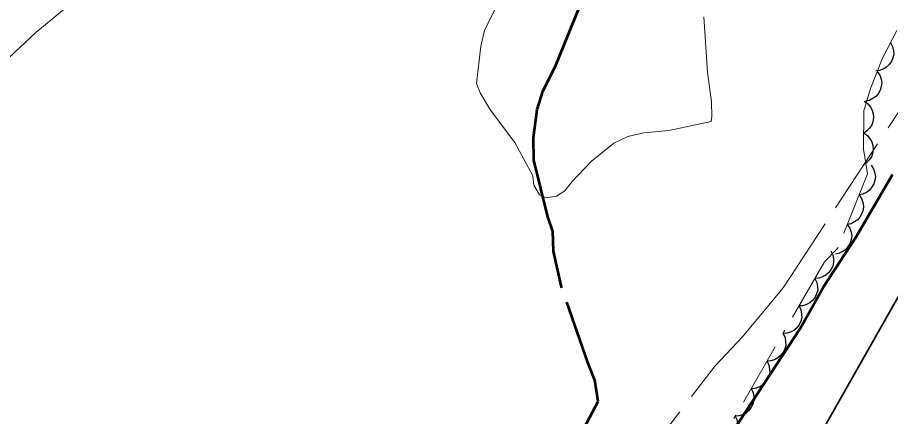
# Model space of a CAD drawing. Extents: x 386081 to 389416, y 5130568 to 5134082.
# Drawn here: x 387934.2 to 388016.4, y 5132300.3 to 5132337.8 of the extents above; entities that cross this region are included whole.
import ezdxf

# ---------------------------------------------------------------- set-up
doc = ezdxf.new("R2010")
doc.units = 0
doc.header["$LTSCALE"] = 1.2
for name, pattern in [('DASH_DOUBLE_DOT', [9.2, 5, -1.2, 0.3, -1.2, 0.3, -1.2]), ('DOT_DASHED', [7.7, 5, -1.2, 0.3, -1.2]), ('LONG_DASHED', [7.5, 6, -1.5])]:
    doc.linetypes.add(name, pattern=pattern)
for name, color, linetype, lineweight in [('1', 7, 'Continuous', 53), ('2', 7, 'Continuous', 13), ('23', 7, 'Continuous', 40), ('4', 7, 'DASH_DOUBLE_DOT', 53), ('44', 7, 'Continuous', 25)]:
    doc.layers.add(name, color=color, linetype=linetype, lineweight=lineweight)

msp = doc.modelspace()

# ---------------------------------------------------------------- linework, layer by layer
at = {"layer": '1'}
msp.add_lwpolyline([(387978.33, 5132259.04), (387979.49, 5132260.88), (387980.56, 5132263.16), (387986.01, 5132273.94), (387987.65, 5132276.34), (387990.22, 5132280.86), (387991.58, 5132283.92), (387993.04, 5132286.16), (387997.78, 5132292.9), (388000.5, 5132297.3), (388007.87, 5132308.59), (388010.07, 5132312.51), (388013.14, 5132317.2), (388016.58, 5132323.08)], dxfattribs=at)
at = {"layer": '2', "linetype": 'LONG_DASHED'}
for points in [[(387980.88, 5132342.16), (387978.16, 5132336.63), (387977.81, 5132335.15), (387977.38, 5132331.65), (387977.73, 5132330.76), (387978.72, 5132329.12), (387981.01, 5132326.08), (387982.71, 5132322.94), (387982.8, 5132322.07), (387983.32, 5132321.17), (387983.94, 5132320.88), (387984.93, 5132321.03), (387985.72, 5132321.54), (387986.39, 5132322.42), (387988.2, 5132324.3), (387990.33, 5132326.01), (387991.65, 5132326.65), (387993.15, 5132326.99), (387995.5, 5132327.21), (387999.48, 5132328.05), (387999.57, 5132328.53), (387999.54, 5132329.92), (387999.15, 5132332.71), (387998.79, 5132337.9)], [(387931.52, 5132332.38), (387935.89, 5132336.43), (387940.54, 5132340.29)], [(387972.19, 5132263.28), (387983.67, 5132282.45), (387988.8, 5132290.41), (387992.15, 5132295.03), (387999.87, 5132305.05), (388002.45, 5132307.79), (388006.28, 5132312.4), (388019.15, 5132332.01)]]:
    msp.add_lwpolyline(points, dxfattribs=at)
at = {"layer": '23', "lineweight": 35}
msp.add_lwpolyline([(388350.66, 5132898.63), (388202.91, 5132638.38), (388174.85, 5132589.18), (388148.16, 5132542.09), (388122.46, 5132497.01), (388036.96, 5132346.4), (388027.91, 5132330.61), (387994.29, 5132271.3), (387943.96, 5132182.8), (387915.65, 5132132.74), (387888.36, 5132084.71), (387863.09, 5132039.98), (387797.42, 5131924.62), (387647.54, 5131660.34), (387567.35, 5131519.3), (387534.84, 5131461.86), (387476.24, 5131358.73)], dxfattribs=at)
at = {"layer": '4'}
msp.add_lwpolyline([(387949.88, 5132226.05), (387949.9, 5132229.12), (387950.28, 5132230.13), (387951.28, 5132231.91), (387952.22, 5132234.94), (387960.8, 5132249.88), (387971.67, 5132270.82), (387982.1, 5132288.93), (387988.85, 5132301.7), (387988.54, 5132303.7), (387987.87, 5132305.38), (387985.36, 5132312.62), (387984.64, 5132315.84), (387984.59, 5132317.7), (387984.12, 5132319.08), (387982.78, 5132324.43), (387982.75, 5132326.54), (387983.1, 5132329.19), (387983.64, 5132330.87), (387984.86, 5132333.36), (387987.13, 5132338.95)], dxfattribs=at)
at = {"layer": '44', "linetype": 'DOT_DASHED', "lineweight": 13}
msp.add_lwpolyline([(388016.99, 5132336.63), (388015.63, 5132334.02), (388014.51, 5132331.16), (388013.89, 5132329.05), (388013.85, 5132325.46), (388014.22, 5132323.12), (388011.41, 5132316.09), (388010.17, 5132314.84), (387996.87, 5132291.9), (387988.31, 5132278.03), (387984.93, 5132273.15), (387981.21, 5132267.13), (387978.48, 5132261.99), (387975.42, 5132255.51), (387966.22, 5132236.76), (387964.36, 5132233.73), (387958.64, 5132223.73)], dxfattribs=at)
at = {"layer": '44'}
for points in [[(388016.39, 5132335.48), (388016.59, 5132335.12), (388016.67, 5132334.72), (388016.69, 5132334.39), (388016.62, 5132334.05), (388016.48, 5132333.7), (388016.24, 5132333.4), (388016.02, 5132333.16), (388015.71, 5132332.99), (388015.36, 5132332.86), (388015.01, 5132332.82)], [(388015.14, 5132332.76), (388015.37, 5132332.42), (388015.5, 5132332.03), (388015.56, 5132331.71), (388015.52, 5132331.36), (388015.41, 5132331), (388015.21, 5132330.67), (388015.02, 5132330.41), (388014.73, 5132330.21), (388014.4, 5132330.05), (388014.04, 5132329.97)], [(388013.9, 5132329.97), (388014.24, 5132329.73), (388014.5, 5132329.41), (388014.66, 5132329.13), (388014.75, 5132328.79), (388014.78, 5132328.42), (388014.71, 5132328.04), (388014.62, 5132327.73), (388014.42, 5132327.44), (388014.17, 5132327.17), (388013.87, 5132326.97)], [(388013.87, 5132326.97), (388014.21, 5132326.73), (388014.46, 5132326.41), (388014.63, 5132326.13), (388014.72, 5132325.79), (388014.75, 5132325.42), (388014.68, 5132325.04), (388014.59, 5132324.73), (388014.39, 5132324.44), (388014.13, 5132324.17), (388013.83, 5132323.97)], [(388014.55, 5132323.94), (388014.78, 5132323.59), (388014.9, 5132323.2), (388014.96, 5132322.88), (388014.91, 5132322.53), (388014.81, 5132322.18), (388014.61, 5132321.85), (388014.41, 5132321.59), (388014.12, 5132321.39), (388013.79, 5132321.23), (388013.43, 5132321.15)], [(388013.43, 5132321.15), (388013.67, 5132320.81), (388013.79, 5132320.42), (388013.84, 5132320.09), (388013.8, 5132319.74), (388013.69, 5132319.39), (388013.49, 5132319.06), (388013.3, 5132318.8), (388013.01, 5132318.6), (388012.67, 5132318.44), (388012.32, 5132318.37)], [(388012.32, 5132318.37), (388012.55, 5132318.02), (388012.67, 5132317.63), (388012.73, 5132317.31), (388012.69, 5132316.96), (388012.58, 5132316.6), (388012.38, 5132316.28), (388012.18, 5132316.02), (388011.89, 5132315.82), (388011.56, 5132315.66), (388011.21, 5132315.58)], [(388010.78, 5132315.89), (388010.96, 5132315.51), (388011.02, 5132315.11), (388011.03, 5132314.78), (388010.94, 5132314.44), (388010.78, 5132314.11), (388010.54, 5132313.81), (388010.3, 5132313.58), (388009.99, 5132313.43), (388009.63, 5132313.32), (388009.27, 5132313.29)], [(388009.27, 5132313.29), (388009.46, 5132312.92), (388009.52, 5132312.52), (388009.53, 5132312.19), (388009.43, 5132311.85), (388009.28, 5132311.51), (388009.03, 5132311.22), (388008.8, 5132310.99), (388008.48, 5132310.83), (388008.13, 5132310.72), (388007.77, 5132310.7)], [(388007.77, 5132310.7), (388007.95, 5132310.32), (388008.01, 5132309.92), (388008.02, 5132309.59), (388007.93, 5132309.25), (388007.77, 5132308.92), (388007.53, 5132308.62), (388007.29, 5132308.39), (388006.98, 5132308.24), (388006.62, 5132308.13), (388006.26, 5132308.1)], [(388006.26, 5132308.1), (388006.45, 5132307.73), (388006.51, 5132307.32), (388006.52, 5132306.99), (388006.42, 5132306.66), (388006.27, 5132306.32), (388006.02, 5132306.03), (388005.79, 5132305.8), (388005.47, 5132305.64), (388005.12, 5132305.53), (388004.76, 5132305.51)], [(388004.76, 5132305.51), (388004.94, 5132305.13), (388005, 5132304.73), (388005.01, 5132304.4), (388004.92, 5132304.06), (388004.76, 5132303.73), (388004.52, 5132303.43), (388004.28, 5132303.2), (388003.97, 5132303.05), (388003.61, 5132302.94), (388003.25, 5132302.91)], [(388003.25, 5132302.91), (388003.44, 5132302.54), (388003.5, 5132302.13), (388003.51, 5132301.8), (388003.41, 5132301.46), (388003.26, 5132301.13), (388003.01, 5132300.84), (388002.78, 5132300.61), (388002.46, 5132300.45), (388002.11, 5132300.34), (388001.75, 5132300.32)], [(388001.75, 5132300.32), (388001.93, 5132299.94), (388001.99, 5132299.54), (388002, 5132299.21), (388001.91, 5132298.87), (388001.75, 5132298.53), (388001.51, 5132298.24), (388001.27, 5132298.01), (388000.96, 5132297.86), (388000.6, 5132297.75), (388000.24, 5132297.72)]]:
    msp.add_lwpolyline(points, dxfattribs=at)

doc.saveas('drawing.dxf')
